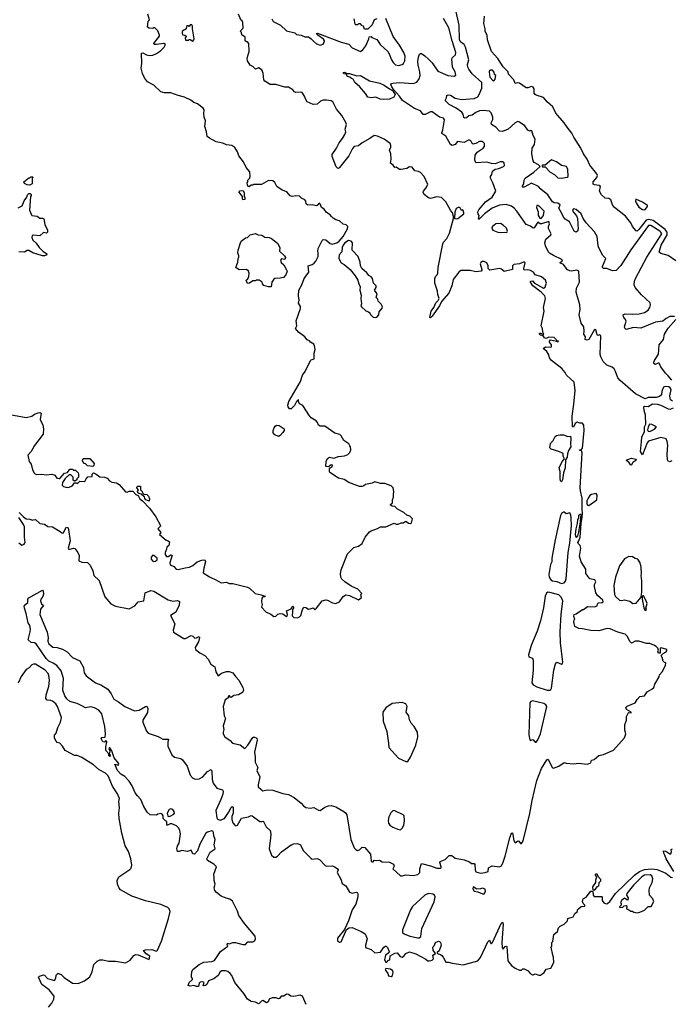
# Model space of a CAD drawing. Extents: x 2293878 to 2522763, y 823964 to 1006972.
# Tile 321 of 407: x 2397333 to 2404491, y 975047 to 985856. Entities that reach past the tile are written whole.
import ezdxf

# ---------------------------------------------------------------- set-up
doc = ezdxf.new("R2010")
doc.units = 0

msp = doc.modelspace()

# ---------------------------------------------------------------- linework, layer by layer
at = {"layer": '0CON20XD'}
for points in [[(2400958, 981178), (2400949, 981199), (2400895, 981238), (2400865, 981288), (2400851, 981301), (2400795, 981316), (2400684, 981394), (2400634, 981394), (2400615, 981403), (2400604, 981435), (2400591, 981451), (2400536, 981486), (2400516, 981506), (2400445, 981622), (2400408, 981638), (2400396, 981665), (2400395, 981688), (2400375, 981666), (2400351, 981619), (2400315, 981584), (2400295, 981583), (2400281, 981605), (2400278, 981625), (2400290, 981665), (2400417, 981883), (2400440, 981955), (2400468, 981992), (2400527, 982113), (2400535, 982121), (2400566, 982134), (2400566, 982194), (2400578, 982235), (2400572, 982275), (2400563, 982295), (2400526, 982316), (2400515, 982330), (2400491, 982341), (2400464, 982375), (2400395, 982426), (2400363, 982465), (2400378, 982495), (2400371, 982549), (2400418, 982685), (2400416, 982706), (2400397, 982745), (2400404, 982776), (2400396, 982826), (2400400, 982885), (2400432, 982945), (2400459, 983015), (2400508, 983085), (2400502, 983155), (2400545, 983167), (2400568, 983182), (2400586, 983204), (2400612, 983255), (2400613, 983295), (2400607, 983315), (2400611, 983345), (2400657, 983433), (2400668, 983442), (2400695, 983440), (2400745, 983400), (2400765, 983392), (2400815, 983406), (2400843, 983425), (2400888, 983475), (2400935, 983560), (2400938, 983585), (2400920, 983605), (2400885, 983610), (2400845, 983648), (2400805, 983660), (2400775, 983677), (2400757, 983695), (2400742, 983715), (2400705, 983738), (2400678, 983775), (2400648, 983795), (2400637, 983827), (2400625, 983840), (2400610, 983835), (2400610, 983825), (2400595, 983812), (2400545, 983823), (2400498, 983818), (2400480, 983835), (2400478, 983865), (2400465, 983880), (2400430, 983895), (2400405, 983920), (2400365, 983922), (2400325, 983916), (2400305, 983923), (2400266, 983966), (2400218, 983985), (2400157, 984025), (2400135, 984068), (2400115, 984086), (2400065, 984092), (2399990, 984045), (2399905, 984048), (2399895, 984040), (2399875, 984040), (2399855, 984020), (2399844, 984024), (2399834, 984044), (2399832, 984065), (2399840, 984075), (2399840, 984095), (2399857, 984113), (2399863, 984135), (2399860, 984185), (2399821, 984235), (2399792, 984295), (2399741, 984361), (2399724, 984405), (2399695, 984452), (2399665, 984474), (2399605, 984481), (2399565, 984499), (2399492, 984515), (2399418, 984555), (2399394, 984574), (2399386, 984625), (2399368, 984685), (2399373, 984745), (2399358, 984785), (2399357, 984823), (2399358, 984865), (2399350, 984885), (2399285, 984933), (2399245, 984948), (2399214, 984974), (2399145, 985006), (2399075, 985023), (2398995, 985053), (2398925, 985054), (2398882, 985065), (2398806, 985136), (2398738, 985175), (2398705, 985216), (2398682, 985265), (2398666, 985325), (2398674, 985375), (2398672, 985488), (2398685, 985492), (2398725, 985470), (2398755, 985461), (2398795, 985466), (2398835, 985484), (2398879, 985515), (2398920, 985555), (2398933, 985585), (2398916, 985596), (2398835, 985582), (2398810, 985585), (2398808, 985595), (2398813, 985605), (2398870, 985675), (2398870, 985685), (2398850, 985735), (2398818, 985768), (2398805, 985770), (2398795, 985760), (2398757, 985763), (2398738, 985775), (2398745, 985840), (2398760, 985855), (2398742, 985915)], [(2403590, 977690), (2403605, 977698), (2403614, 977726), (2403644, 977736), (2403695, 977777), (2403745, 977790), (2403855, 977836), (2403975, 977974), (2403992, 978015), (2403982, 978055), (2403981, 978115), (2403997, 978165), (2404000, 978205), (2404016, 978244), (2404025, 978250), (2404050, 978245), (2404050, 978255), (2403998, 978285), (2403992, 978305), (2404005, 978320), (2404095, 978358), (2404115, 978392), (2404145, 978427), (2404195, 978432), (2404224, 978476), (2404278, 978505), (2404298, 978525), (2404309, 978561), (2404357, 978643), (2404360, 978665), (2404392, 978695), (2404428, 978765), (2404430, 978795), (2404415, 978800), (2404400, 978815), (2404392, 978855), (2404380, 978875), (2404401, 978899), (2404433, 978917), (2404442, 978928), (2404442, 978942), (2404378, 978962), (2404368, 978952), (2404368, 978902), (2404355, 978900), (2404342, 978915), (2404350, 978935), (2404342, 978955), (2404326, 978976), (2404306, 978986), (2404255, 979008), (2404217, 979007), (2404134, 979034), (2404095, 979034), (2404055, 979010), (2404039, 979025), (2404005, 979088), (2403985, 979110), (2403905, 979134), (2403818, 979168), (2403785, 979171), (2403695, 979148), (2403605, 979151), (2403515, 979170), (2403475, 979172), (2403430, 979195), (2403420, 979245), (2403423, 979267), (2403430, 979275), (2403420, 979305), (2403424, 979326), (2403446, 979334), (2403515, 979380), (2403525, 979380), (2403570, 979415), (2403648, 979412), (2403677, 979423), (2403681, 979445), (2403692, 979455), (2403733, 979457), (2403743, 979467), (2403737, 979485), (2403679, 979535), (2403660, 979565), (2403647, 979635), (2403648, 979655), (2403660, 979685), (2403652, 979705), (2403596, 979716), (2403552, 979775), (2403553, 979825), (2403500, 979905), (2403481, 979965), (2403497, 980055), (2403491, 980085), (2403466, 980105), (2403463, 980115), (2403476, 980135), (2403488, 980175), (2403500, 980325), (2403512, 980395), (2403510, 980415), (2403516, 980426), (2403510, 980485), (2403513, 980605), (2403492, 980682), (2403489, 980715), (2403512, 981102), (2403505, 981123), (2403485, 981125), (2403484, 981135), (2403505, 981136), (2403515, 981152), (2403535, 981345), (2403529, 981405), (2403515, 981428), (2403485, 981427), (2403455, 981438), (2403435, 981423), (2403415, 981383), (2403405, 981388), (2403400, 981505), (2403420, 981635), (2403436, 981786), (2403425, 981876), (2403341, 981955), (2403324, 981984), (2403288, 982025), (2403176, 982115), (2403154, 982145), (2403147, 982175), (2403123, 982215), (2403082, 982245), (2403110, 982265), (2403165, 982261), (2403174, 982266), (2403176, 982285), (2403151, 982315), (2403153, 982327), (2403165, 982340), (2403228, 982328), (2403245, 982320), (2403250, 982325), (2403232, 982332), (2403226, 982346), (2403205, 982367), (2403145, 982370), (2403115, 982356), (2403097, 982365), (2403084, 982384), (2403055, 982394), (2403044, 982405), (2403044, 982415), (2403055, 982416), (2403085, 982400), (2403090, 982405), (2403080, 982425), (2403076, 982465), (2403061, 982495), (2403094, 982655), (2403087, 982695), (2403109, 982795), (2403102, 982825), (2403063, 982863), (2402970, 982935), (2402943, 982975), (2402943, 982985), (2402965, 982990), (2402987, 982965), (2403085, 982908), (2403105, 982920), (2403114, 982945), (2403118, 982965), (2403109, 982995), (2403065, 983032), (2402995, 983056), (2402976, 983085), (2402945, 983104), (2402915, 983111), (2402876, 983106), (2402872, 983125), (2402886, 983185), (2402875, 983199), (2402825, 983176), (2402760, 983170), (2402747, 983155), (2402746, 983114), (2402655, 983093), (2402625, 983116), (2402605, 983123), (2402498, 983108), (2402480, 983125), (2402479, 983155), (2402466, 983185), (2402435, 983202), (2402415, 983203), (2402399, 983191), (2402391, 983175), (2402409, 983115), (2402410, 983105), (2402402, 983095), (2402345, 983087), (2402282, 983102), (2402177, 983103), (2402155, 983086), (2402095, 983005), (2402081, 982935), (2402048, 982855), (2401968, 982762), (2401945, 982716), (2401865, 982603), (2401845, 982583), (2401840, 982585), (2401854, 982655), (2401881, 982695), (2401905, 982747), (2401931, 982775), (2401940, 982795), (2401925, 982840), (2401924, 982875), (2401894, 982965), (2401892, 983015), (2401900, 983035), (2401920, 983055), (2401926, 983074), (2401930, 983135), (2401980, 983395), (2401988, 983412), (2402025, 983455), (2402056, 983514), (2402100, 983675), (2402100, 983695), (2402088, 983735), (2402067, 983765), (2402015, 983858), (2401965, 983904), (2401915, 983912), (2401845, 983894), (2401822, 983902), (2401775, 983938), (2401764, 983964), (2401767, 983975), (2401795, 984008), (2401816, 984045), (2401776, 984135), (2401735, 984180), (2401715, 984191), (2401675, 984198), (2401645, 984236), (2401615, 984239), (2401585, 984224), (2401525, 984211), (2401505, 984213), (2401467, 984237), (2401452, 984232), (2401435, 984260), (2401405, 984280), (2401413, 984325), (2401411, 984385), (2401396, 984425), (2401410, 984455), (2401410, 984475), (2401402, 984495), (2401336, 984546), (2401265, 984579), (2401225, 984586), (2401179, 984551), (2401095, 984504), (2401055, 984471), (2401007, 984463), (2400987, 984443), (2400948, 984362), (2400847, 984233), (2400835, 984224), (2400823, 984225), (2400809, 984239), (2400766, 984355), (2400764, 984375), (2400814, 984445), (2400842, 984505), (2400880, 984550), (2400905, 984595), (2400914, 984625), (2400909, 984655), (2400923, 984705), (2400917, 984727), (2400872, 984805), (2400812, 984875), (2400774, 984954), (2400755, 984964), (2400705, 984974), (2400665, 984974), (2400638, 984962), (2400602, 984928), (2400555, 984926), (2400492, 984955), (2400475, 984980), (2400463, 985015), (2400435, 985056), (2400415, 985061), (2400367, 985057), (2400353, 985063), (2400335, 985087), (2400285, 985114), (2400245, 985116), (2400145, 985144), (2400085, 985146), (2400045, 985171), (2400025, 985180), (2400014, 985194), (2400008, 985268), (2399992, 985305), (2399955, 985328), (2399925, 985312), (2399920, 985315), (2399895, 985342), (2399866, 985356), (2399834, 985405), (2399832, 985435), (2399853, 985505), (2399850, 985595), (2399835, 985612), (2399823, 985613), (2399810, 985625), (2399810, 985665), (2399775, 985690), (2399770, 985715), (2399760, 985725), (2399762, 985738), (2399787, 985763), (2399786, 985825), (2399776, 985845), (2399763, 985855), (2399738, 985915)], [(2404525, 982597), (2404475, 982596), (2404435, 982577), (2404396, 982545), (2404316, 982534), (2404155, 982470), (2404075, 982475), (2403996, 982456), (2403979, 982469), (2403976, 982485), (2403996, 982546), (2403989, 982565), (2403964, 982595), (2403961, 982615), (2403985, 982628), (2404066, 982624), (2404136, 982626), (2404195, 982640), (2404235, 982668), (2404256, 982695), (2404263, 982725), (2404257, 982747), (2404163, 982835), (2404092, 982915), (2404082, 982945), (2404087, 982985), (2404097, 983015), (2404222, 983248), (2404385, 983505), (2404377, 983525), (2404365, 983536), (2404265, 983598), (2404242, 983598), (2404045, 983328), (2403935, 983159), (2403885, 983101), (2403845, 983099), (2403783, 983123), (2403745, 983126), (2403736, 983135), (2403736, 983145), (2403773, 983235), (2403737, 983267), (2403695, 983350), (2403687, 983375), (2403677, 983477), (2403647, 983527), (2403556, 983626), (2403523, 983675), (2403500, 983725), (2403444, 983774), (2403415, 983779), (2403404, 983766), (2403412, 983745), (2403451, 983701), (2403460, 983675), (2403468, 983555), (2403460, 983535), (2403445, 983524), (2403424, 983534), (2403373, 983635), (2403325, 983667), (2403304, 983694), (2403286, 983736), (2403256, 983785), (2403269, 983825), (2403243, 983843), (2403205, 983846), (2403185, 983855), (2403133, 983934), (2403058, 983995), (2403033, 984023), (2402955, 984061), (2402875, 984019), (2402858, 984018), (2402851, 984025), (2402871, 984055), (2402874, 984095), (2402886, 984115), (2402979, 984181), (2403050, 984245), (2403033, 984263), (2402985, 984289), (2402974, 984305), (2402959, 984385), (2402961, 984445), (2402989, 984485), (2402996, 984544), (2402972, 984585), (2402960, 984635), (2402945, 984640), (2402935, 984632), (2402915, 984642), (2402881, 984691), (2402825, 984732), (2402805, 984740), (2402776, 984725), (2402698, 984655), (2402635, 984629), (2402605, 984631), (2402562, 984675), (2402517, 984707), (2402513, 984723), (2402530, 984760), (2402532, 984785), (2402513, 984835), (2402495, 984851), (2402425, 984858), (2402385, 984855), (2402345, 984837), (2402305, 984807), (2402265, 984799), (2402242, 984778), (2402223, 984773), (2402212, 984782), (2402205, 984818), (2402191, 984841), (2402126, 984886), (2402049, 984925), (2402012, 984965), (2402009, 984975), (2402022, 984998), (2402025, 985025), (2402038, 985032), (2402065, 985028), (2402115, 984994), (2402185, 984980), (2402325, 984990), (2402365, 985009), (2402382, 985035), (2402410, 985105), (2402409, 985165), (2402305, 985260), (2402265, 985314), (2402257, 985335), (2402253, 985365), (2402265, 985415), (2402231, 985555), (2402215, 985584), (2402179, 985609), (2402164, 985636), (2402159, 985795), (2402121, 985975)], [(2404539, 983209), (2404455, 983267), (2404375, 983290), (2404356, 983305), (2404380, 983380), (2404444, 983495), (2404444, 983525), (2404424, 983554), (2404290, 983650), (2404244, 983664), (2404215, 983654), (2404135, 983551), (2404115, 983534), (2404105, 983537), (2404065, 983587), (2404046, 983626), (2403988, 983698), (2403865, 983795), (2403845, 983825), (2403828, 983878), (2403805, 983893), (2403765, 983898), (2403723, 983933), (2403701, 983975), (2403714, 984025), (2403700, 984035), (2403646, 984044), (2403632, 984052), (2403633, 984075), (2403673, 984125), (2403679, 984145), (2403674, 984165), (2403595, 984258), (2403565, 984325), (2403525, 984385), (2403498, 984445), (2403419, 984565), (2403399, 984609), (2403345, 984675), (2403314, 984725), (2403221, 984831), (2403190, 984900), (2403129, 984949), (2403085, 985000), (2403006, 985026), (2402994, 985035), (2402985, 985050), (2402984, 985095), (2402975, 985116), (2402955, 985124), (2402915, 985109), (2402895, 985109), (2402825, 985159), (2402805, 985162), (2402777, 985157), (2402761, 985195), (2402704, 985256), (2402697, 985285), (2402645, 985340), (2402585, 985431), (2402514, 985505), (2402472, 985635), (2402467, 985685), (2402447, 985725), (2402446, 985755), (2402432, 985815), (2402439, 985895)], [(2399235, 985620), (2399247, 985633), (2399248, 985645), (2399230, 985755), (2399232, 985785), (2399225, 985798), (2399208, 985802), (2399195, 985780), (2399185, 985790), (2399175, 985790), (2399165, 985780), (2399160, 985755), (2399147, 985743), (2399135, 985742), (2399118, 985725), (2399118, 985705), (2399125, 985690), (2399147, 985687), (2399160, 985675), (2399160, 985665), (2399150, 985655), (2399155, 985632), (2399185, 985630), (2399195, 985640), (2399205, 985640), (2399235, 985620)], [(2400103, 985865), (2400118, 985835), (2400198, 985795), (2400265, 985733), (2400355, 985712), (2400373, 985693), (2400425, 985687), (2400465, 985667), (2400505, 985667), (2400536, 985646), (2400561, 985621), (2400595, 985589), (2400635, 985576), (2400665, 985588), (2400678, 985605), (2400681, 985625), (2400671, 985641), (2400608, 985685), (2400590, 985705), (2400603, 985707), (2400865, 985610), (2400948, 985588), (2400985, 985547), (2401075, 985507), (2401102, 985525), (2401135, 985570), (2401170, 985645), (2401172, 985668), (2401195, 985670), (2401202, 985662), (2401255, 985638), (2401268, 985625), (2401292, 985582), (2401377, 985505), (2401392, 985482), (2401416, 985415), (2401435, 985387), (2401460, 985360), (2401495, 985352), (2401535, 985364), (2401550, 985375), (2401564, 985406), (2401569, 985455), (2401554, 985495), (2401506, 985575), (2401435, 985671), (2401355, 985870)], [(2401255, 985867), (2401227, 985853), (2401205, 985798), (2401157, 985753), (2401122, 985752), (2401110, 985785), (2401095, 985790), (2401075, 985810), (2401055, 985810), (2401045, 985800), (2401025, 985800), (2401018, 985808), (2401007, 985865)], [(2402115, 984486), (2402085, 984476), (2402065, 984487), (2402015, 984578), (2401971, 984605), (2401969, 984615), (2401981, 984645), (2402000, 984755), (2401990, 984775), (2401945, 984786), (2401865, 984845), (2401845, 984843), (2401786, 984816), (2401765, 984816), (2401734, 984854), (2401670, 984880), (2401539, 984969), (2401505, 985018), (2401438, 985088), (2401417, 985125), (2401410, 985145), (2401417, 985155), (2401431, 985159), (2401505, 985165), (2401655, 985155), (2401695, 985171), (2401722, 985208), (2401732, 985245), (2401729, 985285), (2401709, 985355), (2401708, 985398), (2401712, 985445), (2401723, 985477), (2401734, 985486), (2401745, 985483), (2401785, 985460), (2401825, 985424), (2401863, 985383), (2401925, 985292), (2402035, 985244), (2402105, 985237), (2402123, 985247), (2402116, 985285), (2402088, 985335), (2402080, 985425), (2402089, 985441), (2402119, 985471), (2402123, 985497), (2402082, 985622), (2402047, 985765), (2401988, 985868)], [(2401325, 984979), (2401293, 984985), (2401246, 985006), (2401195, 984998), (2401158, 985005), (2401132, 985045), (2401068, 985118), (2401016, 985165), (2400995, 985203), (2400978, 985209), (2400960, 985225), (2400933, 985233), (2400918, 985258), (2400895, 985262), (2400886, 985275), (2400905, 985279), (2400926, 985266), (2400955, 985264), (2401035, 985238), (2401075, 985245), (2401175, 985183), (2401288, 985158), (2401338, 985138), (2401394, 985095), (2401429, 985079), (2401456, 985036), (2401443, 985007), (2401395, 984983), (2401325, 984979)], [(2402535, 985184), (2402545, 985187), (2402556, 985204), (2402562, 985242), (2402550, 985255), (2402545, 985280), (2402525, 985300), (2402505, 985302), (2402492, 985295), (2402490, 985285), (2402497, 985225), (2402535, 985184)], [(2404505, 981669), (2404483, 981683), (2404475, 981725), (2404488, 981795), (2404480, 981815), (2404462, 981825), (2404425, 981830), (2404405, 981823), (2404387, 981777), (2404383, 981737), (2404360, 981720), (2404325, 981710), (2404235, 981707), (2404205, 981693), (2404099, 981749), (2403928, 981895), (2403903, 981925), (2403879, 981995), (2403862, 982022), (2403841, 982041), (2403782, 982065), (2403742, 982102), (2403715, 982154), (2403709, 982179), (2403716, 982386), (2403707, 982397), (2403685, 982390), (2403675, 982398), (2403663, 982453), (2403655, 982456), (2403645, 982446), (2403584, 982345), (2403565, 982336), (2403543, 982345), (2403547, 982375), (2403529, 982405), (2403534, 982435), (2403529, 982485), (2403500, 982525), (2403478, 982615), (2403488, 982675), (2403486, 982725), (2403445, 982865), (2403451, 982909), (2403482, 982975), (2403476, 983095), (2403453, 983107), (2403395, 983096), (2403375, 983099), (2403351, 983111), (2403326, 983144), (2403305, 983169), (2403267, 983185), (2403272, 983195), (2403297, 983205), (2403290, 983225), (2403195, 983266), (2403152, 983292), (2403140, 983305), (2403109, 983375), (2403103, 983405), (2403114, 983445), (2403168, 983495), (2403170, 983505), (2403140, 983565), (2403140, 983585), (2403151, 983615), (2403145, 983640), (2403064, 983614), (2403050, 983615), (2403025, 983632), (2402985, 983570), (2402975, 983566), (2402945, 983589), (2402895, 983606), (2402795, 983755), (2402765, 983787), (2402735, 983807), (2402675, 983826), (2402605, 983820), (2402523, 983787), (2402437, 983723), (2402380, 983665), (2402374, 983665), (2402381, 983705), (2402371, 983721), (2402365, 983745), (2402375, 983769), (2402449, 983855), (2402524, 983906), (2402562, 983975), (2402531, 984065), (2402506, 984115), (2402506, 984134), (2402521, 984155), (2402526, 984194), (2402555, 984214), (2402598, 984222), (2402648, 984245), (2402657, 984255), (2402654, 984284), (2402635, 984296), (2402610, 984295), (2402555, 984273), (2402515, 984278), (2402465, 984292), (2402345, 984284), (2402332, 984315), (2402335, 984369), (2402359, 984401), (2402423, 984445), (2402439, 984465), (2402438, 984495), (2402415, 984519), (2402385, 984519), (2402345, 984496), (2402315, 984488), (2402304, 984495), (2402287, 984527), (2402265, 984538), (2402215, 984509), (2402141, 984519), (2402115, 984486)], [(2403285, 984115), (2403345, 984126), (2403359, 984135), (2403355, 984212), (2403340, 984245), (2403285, 984255), (2403228, 984295), (2403175, 984317), (2403105, 984260), (2403075, 984260), (2403070, 984255), (2403075, 984240), (2403105, 984240), (2403161, 984181), (2403206, 984155), (2403245, 984118), (2403285, 984115)], [(2397445, 984040), (2397415, 984042), (2397385, 984058), (2397378, 984075), (2397435, 984120), (2397445, 984120), (2397455, 984130), (2397475, 984130), (2397480, 984125), (2397470, 984115), (2397470, 984055), (2397445, 984040)], [(2397315, 983790), (2397359, 983811), (2397383, 983867), (2397411, 983909), (2397418, 983935), (2397433, 983947), (2397447, 983947), (2397458, 983938), (2397460, 983925), (2397452, 983915), (2397442, 983765), (2397462, 983715), (2397468, 983708), (2397525, 983700), (2397555, 983678), (2397585, 983678), (2397598, 983668), (2397608, 983608), (2397640, 983545), (2397640, 983525), (2397627, 983513), (2397595, 983520), (2397555, 983482), (2397485, 983492), (2397472, 983485), (2397468, 983465), (2397478, 983435), (2397515, 983402), (2397548, 983355), (2397591, 983311), (2397628, 983288), (2397630, 983275), (2397607, 983263), (2397585, 983262), (2397478, 983298), (2397435, 983322), (2397415, 983323), (2397385, 983302), (2397325, 983309)], [(2399785, 983880), (2399780, 983885), (2399780, 983915), (2399740, 983965), (2399752, 983978), (2399785, 983980), (2399790, 983975), (2399798, 983955), (2399800, 983915), (2399808, 983905), (2399805, 983882), (2399785, 983880)], [(2404195, 983769), (2404205, 983774), (2404231, 983805), (2404231, 983815), (2404175, 983851), (2404100, 983885), (2404098, 983865), (2404104, 983845), (2404135, 983796), (2404175, 983771), (2404195, 983769)], [(2402135, 983668), (2402145, 983673), (2402210, 983725), (2402213, 983735), (2402205, 983760), (2402195, 983768), (2402185, 983760), (2402170, 983790), (2402155, 983797), (2402126, 983784), (2402113, 983743), (2402110, 983675), (2402135, 983668)], [(2403055, 983673), (2403065, 983676), (2403085, 983708), (2403094, 983755), (2403045, 983803), (2403025, 983817), (2403015, 983817), (2403010, 983795), (2403028, 983748), (2403029, 983705), (2403045, 983678), (2403055, 983673)], [(2402615, 983518), (2402654, 983524), (2402685, 983521), (2402691, 983535), (2402679, 983569), (2402645, 983600), (2402615, 983617), (2402562, 983615), (2402525, 983586), (2402519, 983575), (2402522, 983555), (2402532, 983545), (2402586, 983525), (2402615, 983518)], [(2400095, 982922), (2400065, 982924), (2400015, 982939), (2400001, 982955), (2399996, 982976), (2399963, 982997), (2399935, 982998), (2399925, 982990), (2399895, 982988), (2399857, 982963), (2399835, 982960), (2399820, 982995), (2399839, 983011), (2399849, 983035), (2399854, 983075), (2399846, 983096), (2399823, 983113), (2399745, 983110), (2399708, 983135), (2399730, 983195), (2399733, 983235), (2399742, 983248), (2399742, 983265), (2399731, 983295), (2399732, 983325), (2399758, 983405), (2399767, 983423), (2399795, 983448), (2399815, 983460), (2399837, 983463), (2399865, 983493), (2399925, 983508), (2399954, 983494), (2399992, 983492), (2400025, 983469), (2400075, 983464), (2400098, 983455), (2400165, 983402), (2400192, 983355), (2400188, 983315), (2400242, 983265), (2400252, 983245), (2400247, 983223), (2400208, 983232), (2400198, 983215), (2400205, 983190), (2400234, 983164), (2400265, 983110), (2400270, 983095), (2400256, 983055), (2400230, 983025), (2400195, 983017), (2400135, 983013), (2400125, 983007), (2400104, 982975), (2400095, 982922)], [(2401245, 982588), (2401255, 982592), (2401277, 982615), (2401283, 982647), (2401315, 982690), (2401318, 982705), (2401303, 982733), (2401270, 982765), (2401268, 982788), (2401250, 982805), (2401260, 982845), (2401232, 982885), (2401250, 982915), (2401248, 982935), (2401218, 982965), (2401207, 983015), (2401193, 983033), (2401167, 983047), (2401148, 983078), (2401090, 983125), (2401076, 983155), (2401073, 983195), (2401050, 983255), (2400984, 983324), (2400988, 983405), (2400974, 983424), (2400945, 983431), (2400906, 983405), (2400885, 983381), (2400874, 983355), (2400871, 983309), (2400843, 983275), (2400838, 983235), (2400865, 983188), (2400899, 983169), (2400963, 983113), (2401018, 983045), (2401047, 982997), (2401057, 982955), (2401072, 982925), (2401068, 982885), (2401083, 982833), (2401080, 982795), (2401088, 982735), (2401082, 982715), (2401088, 982705), (2401135, 982660), (2401165, 982650), (2401178, 982638), (2401182, 982622), (2401215, 982590), (2401245, 982588)], [(2404495, 981899), (2404457, 981947), (2404426, 981976), (2404377, 982045), (2404357, 982087), (2404345, 982086), (2404315, 982069), (2404300, 982080), (2404299, 982095), (2404305, 982116), (2404351, 982185), (2404358, 982285), (2404405, 982346), (2404416, 982405), (2404455, 982471), (2404542, 982565)], [(2404495, 981012), (2404475, 981002), (2404455, 981010), (2404449, 981025), (2404445, 981085), (2404453, 981185), (2404447, 981225), (2404435, 981254), (2404375, 981269), (2404242, 981228), (2404225, 981212), (2404175, 981080), (2404152, 981115), (2404164, 981225), (2404167, 981273), (2404196, 981335), (2404198, 981385), (2404210, 981415), (2404206, 981515), (2404191, 981565), (2404190, 981605), (2404195, 981612), (2404235, 981611), (2404285, 981638), (2404335, 981634), (2404376, 981626), (2404457, 981585), (2404480, 981580), (2404515, 981596)], [(2397225, 981523), (2397405, 981489), (2397465, 981504), (2397497, 981524), (2397535, 981541), (2397555, 981542), (2397568, 981535), (2397557, 981467), (2397586, 981405), (2397594, 981365), (2397590, 981305), (2397495, 981182), (2397460, 981115), (2397424, 981075), (2397436, 981006), (2397460, 980975), (2397474, 980914), (2397494, 980874), (2397517, 980863), (2397575, 980868), (2397625, 980858), (2397685, 980868), (2397720, 980855), (2397742, 980822), (2397765, 980818), (2397775, 980820), (2397825, 980878), (2397860, 980885), (2397885, 980920), (2397915, 980920), (2397925, 980910), (2397945, 980910), (2397975, 980880), (2397980, 980865), (2397980, 980835), (2397960, 980815), (2397960, 980805), (2397948, 980792), (2397935, 980790), (2397922, 980802), (2397920, 980835), (2397895, 980860), (2397875, 980860), (2397831, 980819), (2397802, 980775), (2397800, 980745), (2397815, 980730), (2397855, 980722), (2397875, 980723), (2397902, 980735), (2397918, 980745), (2397935, 980770), (2397955, 980770), (2397967, 980763), (2397995, 980790), (2398050, 980785), (2398063, 980817), (2398082, 980838), (2398128, 980842), (2398130, 980865), (2398145, 980880), (2398175, 980868), (2398215, 980837), (2398265, 980832), (2398295, 980822), (2398318, 980795), (2398345, 980778), (2398395, 980770), (2398425, 980753), (2398495, 980673), (2398515, 980670), (2398535, 980680), (2398575, 980680), (2398610, 980645), (2398633, 980633), (2398652, 980595), (2398683, 980573), (2398758, 980495), (2398828, 980398), (2398880, 980305), (2398880, 980295), (2398852, 980268), (2398882, 980225), (2398870, 980205), (2398942, 980142), (2398965, 980136), (2398980, 980125), (2398970, 980085), (2398950, 980065), (2398947, 980043), (2398930, 980005), (2398930, 979985), (2398945, 979962), (2398965, 979963), (2398995, 979983), (2399007, 979977), (2398982, 979895), (2398985, 979870), (2399025, 979853), (2399053, 979823), (2399075, 979819), (2399150, 979840), (2399200, 979845), (2399236, 979865), (2399282, 979905), (2399335, 979924), (2399365, 979927), (2399373, 979905), (2399355, 979835), (2399350, 979785), (2399418, 979738), (2399495, 979703), (2399545, 979673), (2399605, 979680), (2399635, 979666), (2399675, 979667), (2399835, 979626), (2399856, 979616), (2399920, 979555), (2399985, 979543), (2400028, 979528), (2400025, 979520), (2400005, 979520), (2399994, 979506), (2399989, 979465), (2399998, 979435), (2399990, 979405), (2400038, 979355), (2400091, 979331), (2400125, 979304), (2400145, 979307), (2400169, 979331), (2400195, 979337), (2400222, 979332), (2400265, 979306), (2400272, 979308), (2400276, 979326), (2400264, 979366), (2400315, 979390), (2400335, 979418), (2400342, 979412), (2400342, 979395), (2400328, 979382), (2400331, 979355), (2400325, 979310), (2400345, 979292), (2400385, 979290), (2400405, 979299), (2400421, 979315), (2400438, 979382), (2400453, 979407), (2400475, 979404), (2400506, 979386), (2400525, 979387), (2400555, 979400), (2400575, 979378), (2400595, 979394), (2400655, 979475), (2400695, 979488), (2400714, 979484), (2400768, 979455), (2400805, 979446), (2400845, 979464), (2400885, 979523), (2400915, 979541), (2400955, 979534), (2401055, 979488), (2401088, 979512), (2401080, 979545), (2401090, 979555), (2401046, 979605), (2400975, 979639), (2400905, 979683), (2400872, 979715), (2400861, 979735), (2400856, 979775), (2400864, 979815), (2400935, 979992), (2401005, 980061), (2401054, 980076), (2401094, 980106), (2401127, 980175), (2401175, 980232), (2401194, 980246), (2401265, 980270), (2401295, 980287), (2401355, 980290), (2401445, 980328), (2401468, 980318), (2401492, 980318), (2401525, 980332), (2401547, 980333), (2401575, 980350), (2401605, 980330), (2401625, 980327), (2401636, 980334), (2401645, 980362), (2401648, 980375), (2401617, 980405), (2401585, 980417), (2401554, 980445), (2401482, 980482), (2401455, 980512), (2401425, 980514), (2401408, 980525), (2401407, 980535), (2401428, 980552), (2401429, 980585), (2401441, 980615), (2401438, 980645), (2401444, 980676), (2401435, 980718), (2401415, 980740), (2401345, 980764), (2401295, 980763), (2401235, 980781), (2401205, 980769), (2401130, 980755), (2401113, 980737), (2401095, 980730), (2401065, 980732), (2400947, 980775), (2400898, 980808), (2400835, 980824), (2400741, 980885), (2400736, 980895), (2400737, 980925), (2400744, 980936), (2400765, 980947), (2400770, 980965), (2400755, 980968), (2400724, 980946), (2400695, 980952), (2400700, 981005), (2400715, 981038), (2400737, 981053), (2400785, 981043), (2400835, 981060), (2400902, 981068), (2400937, 981083), (2400958, 981105), (2400972, 981135), (2400968, 981165), (2400958, 981178)], [(2400175, 981281), (2400135, 981297), (2400119, 981319), (2400119, 981345), (2400128, 981375), (2400139, 981395), (2400155, 981404), (2400185, 981400), (2400239, 981365), (2400237, 981345), (2400225, 981324), (2400195, 981292), (2400175, 981281)], [(2404255, 981334), (2404305, 981361), (2404329, 981385), (2404275, 981411), (2404252, 981415), (2404236, 981384), (2404231, 981355), (2404238, 981338), (2404255, 981334)], [(2403285, 980782), (2403275, 980792), (2403269, 980819), (2403269, 980895), (2403260, 980935), (2403291, 981005), (2403316, 981035), (2403302, 981065), (2403302, 981092), (2403255, 981117), (2403171, 981141), (2403156, 981156), (2403162, 981205), (2403192, 981235), (2403215, 981280), (2403228, 981292), (2403265, 981300), (2403305, 981299), (2403355, 981281), (2403383, 981283), (2403388, 981258), (2403383, 981197), (2403387, 981165), (2403363, 981125), (2403351, 981089), (2403348, 981055), (2403330, 981025), (2403325, 980935), (2403307, 980883), (2403295, 980804), (2403285, 980782)], [(2398135, 980950), (2398078, 980958), (2398055, 980980), (2398040, 980985), (2398023, 981013), (2398025, 981030), (2398035, 981040), (2398105, 981040), (2398150, 980985), (2398147, 980963), (2398135, 980950)], [(2404045, 980967), (2404025, 980997), (2403996, 981015), (2404004, 981025), (2404055, 981041), (2404102, 981032), (2404106, 981026), (2404101, 981015), (2404067, 980995), (2404055, 980968), (2404045, 980967)], [(2398755, 980570), (2398720, 980585), (2398708, 980598), (2398705, 980620), (2398695, 980620), (2398668, 980648), (2398643, 980653), (2398632, 980662), (2398628, 980675), (2398640, 980695), (2398620, 980715), (2398620, 980725), (2398630, 980735), (2398660, 980735), (2398660, 980695), (2398680, 980675), (2398682, 980662), (2398698, 980648), (2398730, 980645), (2398748, 980625), (2398760, 980595), (2398755, 980570)], [(2403585, 980524), (2403673, 980585), (2403677, 980635), (2403664, 980654), (2403613, 980645), (2403595, 980632), (2403577, 980605), (2403561, 980575), (2403561, 980545), (2403571, 980525), (2403585, 980524)], [(2397322, 980112), (2397355, 980089), (2397382, 980098), (2397394, 980116), (2397386, 980175), (2397385, 980290), (2397375, 980315), (2397322, 980392)], [(2397328, 980445), (2397375, 980398), (2397405, 980376), (2397445, 980372), (2397475, 980360), (2397483, 980367), (2397505, 980368), (2397555, 980327), (2397605, 980318), (2397644, 980294), (2397695, 980288), (2397778, 980238), (2397795, 980222), (2397816, 980224), (2397845, 980286), (2397865, 980279), (2397870, 980260), (2397887, 980135), (2397866, 980055), (2397870, 980045), (2397885, 980043), (2397925, 980054), (2397939, 980049), (2397973, 980005), (2397988, 979975), (2397984, 979914), (2398015, 979900), (2398077, 979897), (2398108, 979868), (2398137, 979807), (2398146, 979755), (2398205, 979698), (2398269, 979519), (2398335, 979444), (2398385, 979416), (2398535, 979387), (2398598, 979422), (2398635, 979466), (2398698, 979475), (2398712, 979565), (2398775, 979590), (2398805, 979583), (2398945, 979500), (2398965, 979488), (2399015, 979474), (2399065, 979481), (2399088, 979468), (2399085, 979427), (2399048, 979352), (2398988, 979315), (2399036, 979225), (2399020, 979155), (2399021, 979131), (2399135, 979061), (2399155, 979064), (2399215, 979096), (2399235, 979090), (2399256, 979066), (2399275, 979069), (2399305, 979084), (2399308, 979075), (2399297, 979025), (2399260, 978965), (2399263, 978943), (2399312, 978905), (2399367, 978875), (2399404, 978835), (2399432, 978782), (2399475, 978752), (2399488, 978695), (2399512, 978652), (2399549, 978681), (2399605, 978702), (2399635, 978701), (2399676, 978685), (2399704, 978644), (2399742, 978605), (2399784, 978525), (2399791, 978495), (2399781, 978469), (2399735, 978444), (2399685, 978438), (2399655, 978414), (2399642, 978422), (2399640, 978435), (2399630, 978435), (2399622, 978425), (2399630, 978415), (2399589, 978391), (2399570, 978315), (2399580, 978215), (2399592, 978185), (2399569, 978105), (2399576, 978065), (2399568, 978035), (2399570, 978015), (2399585, 977984), (2399644, 977944), (2399670, 977915), (2399755, 977894), (2399805, 977856), (2399838, 977892), (2399895, 977976), (2399905, 977982), (2399938, 977968), (2399941, 977945), (2399914, 977815), (2399921, 977765), (2399918, 977705), (2399950, 977645), (2399938, 977615), (2399972, 977545), (2399952, 977455), (2399953, 977435), (2400005, 977391), (2400050, 977400), (2400115, 977398), (2400225, 977363), (2400285, 977352), (2400348, 977318), (2400425, 977254), (2400449, 977225), (2400475, 977209), (2400525, 977201), (2400565, 977208), (2400615, 977179), (2400634, 977176), (2400685, 977212), (2400724, 977226), (2400755, 977228), (2400805, 977214), (2400895, 977165), (2400916, 977146), (2400925, 977127), (2400969, 976855), (2401007, 976765), (2401025, 976745), (2401045, 976736), (2401065, 976743), (2401095, 976771), (2401125, 976770), (2401187, 976697), (2401195, 976620), (2401205, 976610), (2401215, 976610), (2401225, 976630), (2401247, 976627), (2401285, 976628), (2401315, 976612), (2401395, 976606), (2401440, 976585), (2401448, 976565), (2401433, 976533), (2401515, 976459), (2401535, 976457), (2401575, 976468), (2401655, 976460), (2401707, 976473), (2401730, 976495), (2401728, 976535), (2401745, 976592), (2401845, 976568), (2401915, 976542), (2401955, 976540), (2401962, 976545), (2401963, 976555), (2401947, 976603), (2401952, 976615), (2402008, 976635), (2402051, 976679), (2402081, 976681), (2402115, 976650), (2402215, 976633), (2402275, 976610), (2402295, 976593), (2402325, 976592), (2402333, 976583), (2402336, 976525), (2402345, 976502), (2402395, 976488), (2402445, 976493), (2402478, 976505), (2402484, 976546), (2402524, 976566), (2402605, 976557), (2402625, 976568), (2402645, 976609), (2402665, 976674), (2402717, 976873), (2402735, 976927), (2402745, 976928), (2402760, 976845), (2402775, 976820), (2402805, 976840), (2402815, 976838), (2402835, 976812), (2402845, 976813), (2402865, 976842), (2402937, 977143), (2402961, 977285), (2403014, 977505), (2403065, 977634), (2403125, 977729), (2403135, 977738), (2403142, 977732), (2403182, 977645), (2403195, 977638), (2403255, 977660), (2403315, 977700), (2403335, 977693), (2403418, 977688), (2403475, 977694), (2403565, 977684), (2403590, 977690)], [(2403285, 979668), (2403315, 979673), (2403329, 979691), (2403334, 979716), (2403358, 980005), (2403375, 980110), (2403393, 980305), (2403392, 980385), (2403387, 980417), (2403375, 980442), (2403335, 980432), (2403315, 980448), (2403305, 980448), (2403285, 980436), (2403275, 980413), (2403216, 980146), (2403179, 979945), (2403179, 979905), (2403165, 979875), (2403144, 979765), (2403149, 979735), (2403168, 979708), (2403185, 979695), (2403235, 979688), (2403285, 979668)], [(2403445, 980170), (2403439, 980205), (2403445, 980268), (2403461, 980325), (2403465, 980368), (2403474, 980385), (2403474, 980415), (2403495, 980430), (2403500, 980415), (2403492, 980395), (2403490, 980345), (2403471, 980235), (2403460, 980190), (2403445, 980170)], [(2398805, 979907), (2398825, 979910), (2398842, 979925), (2398843, 979945), (2398808, 979975), (2398795, 979976), (2398779, 979955), (2398776, 979935), (2398795, 979911), (2398805, 979907)], [(2404068, 979448), (2404105, 979452), (2404160, 979515), (2404166, 979574), (2404166, 979695), (2404158, 979755), (2404162, 979775), (2404158, 979845), (2404148, 979895), (2404123, 979933), (2404095, 979940), (2404065, 979958), (2404025, 979963), (2403975, 979938), (2403920, 979860), (2403877, 979735), (2403860, 979645), (2403868, 979545), (2403878, 979525), (2403920, 979485), (2403945, 979480), (2403975, 979487), (2404035, 979472), (2404068, 979448)], [(2398627, 977337), (2398600, 977370), (2398570, 977445), (2398535, 977498), (2398487, 977547), (2398444, 977575), (2398406, 977615), (2398380, 977685), (2398415, 977674), (2398423, 977685), (2398420, 977695), (2398372, 977752), (2398345, 977830), (2398325, 977863), (2398315, 977862), (2398314, 977855), (2398324, 977825), (2398316, 977795), (2398331, 977775), (2398325, 977769), (2398313, 977775), (2398314, 977795), (2398278, 977835), (2398278, 977875), (2398290, 977925), (2398285, 977936), (2398275, 977940), (2398263, 977926), (2398245, 977930), (2398229, 977965), (2398235, 977975), (2398272, 977978), (2398277, 978015), (2398269, 978095), (2398236, 978236), (2398201, 978275), (2398155, 978303), (2398115, 978311), (2398055, 978301), (2398015, 978325), (2397965, 978349), (2397885, 978370), (2397852, 978402), (2397829, 978435), (2397807, 978495), (2397815, 978625), (2397789, 978709), (2397740, 978765), (2397701, 978791), (2397655, 978813), (2397625, 978842), (2397515, 979004), (2397495, 979016), (2397460, 979020), (2397427, 979047), (2397450, 979135), (2397453, 979165), (2397443, 979205), (2397426, 979236), (2397406, 979336), (2397385, 979395), (2397384, 979416), (2397399, 979441), (2397422, 979458), (2397423, 979495), (2397435, 979510), (2397582, 979592), (2397592, 979582), (2397595, 979550), (2397588, 979525), (2397564, 979496), (2397562, 979475), (2397571, 979445), (2397596, 979425), (2397561, 979385), (2397554, 979325), (2397635, 979133), (2397645, 979075), (2397644, 979035), (2397655, 979006), (2397697, 978967), (2397745, 978964), (2397802, 978945), (2397856, 978915), (2397913, 978853), (2397995, 978819), (2398034, 978745), (2398040, 978685), (2398064, 978654), (2398165, 978577), (2398224, 978554), (2398300, 978505), (2398337, 978457), (2398367, 978397), (2398392, 978382), (2398418, 978368), (2398487, 978315), (2398595, 978270), (2398645, 978275), (2398715, 978318), (2398729, 978319), (2398739, 978295), (2398738, 978251), (2398686, 978165), (2398686, 978145), (2398725, 978046), (2398745, 978024), (2398855, 977988), (2398905, 977958), (2398968, 977958), (2398960, 977925), (2398960, 977880), (2399004, 977785), (2399035, 977760), (2399104, 977744), (2399122, 977732), (2399172, 977662), (2399204, 977564), (2399235, 977531), (2399265, 977518), (2399305, 977522), (2399345, 977543), (2399395, 977603), (2399435, 977623), (2399445, 977610), (2399447, 977515), (2399460, 977475), (2399499, 977419), (2399561, 977401), (2399568, 977388), (2399566, 977355), (2399544, 977295), (2399487, 977175), (2399497, 977095), (2399505, 977079), (2399535, 977068), (2399584, 977085), (2399628, 977152), (2399655, 977209), (2399667, 977217), (2399677, 977205), (2399678, 977145), (2399663, 977107), (2399662, 977075), (2399675, 977039), (2399695, 977014), (2399705, 977006), (2399725, 977013), (2399768, 977092), (2399846, 977104), (2399875, 977119), (2399885, 977117), (2399970, 977055), (2399988, 977052), (2400005, 977058), (2400012, 977052), (2400040, 976995), (2400086, 976955), (2400092, 976915), (2400089, 976875), (2400072, 976752), (2400100, 976685), (2400125, 976664), (2400145, 976664), (2400165, 976674), (2400208, 976722), (2400315, 976796), (2400345, 976808), (2400385, 976814), (2400417, 976797), (2400446, 976736), (2400535, 976648), (2400545, 976642), (2400596, 976646), (2400625, 976638), (2400689, 976569), (2400705, 976564), (2400765, 976567), (2400796, 976556), (2400823, 976535), (2400830, 976525), (2400820, 976495), (2400860, 976420), (2400875, 976372), (2400916, 976346), (2400957, 976277), (2400985, 976268), (2401028, 976278), (2401042, 976272), (2401049, 976255), (2401049, 976225), (2401025, 976148), (2400986, 976085), (2400944, 975965), (2400900, 975870), (2400825, 975772), (2400823, 975745), (2400845, 975728), (2400865, 975733), (2400923, 975867), (2400953, 975887), (2400985, 975889), (2401085, 975848), (2401129, 975819), (2401151, 975765), (2401132, 975695), (2401132, 975672), (2401195, 975648), (2401233, 975613), (2401295, 975620), (2401334, 975676), (2401350, 975685), (2401360, 975685), (2401375, 975672), (2401392, 975625), (2401388, 975612), (2401353, 975585), (2401340, 975535), (2401355, 975510), (2401365, 975510), (2401385, 975530), (2401400, 975535), (2401402, 975578), (2401455, 975610), (2401481, 975611), (2401512, 975572), (2401535, 975564), (2401553, 975575), (2401575, 975604), (2401615, 975622), (2401685, 975602), (2401794, 975544), (2401815, 975524), (2401833, 975523), (2401865, 975533), (2401877, 975545), (2401872, 975585), (2401900, 975605), (2401875, 975640), (2401872, 975675), (2401885, 975690), (2401899, 975725), (2401935, 975739), (2401945, 975737), (2401955, 975726), (2401964, 975695), (2401941, 975635), (2401920, 975615), (2401918, 975605), (2401955, 975594), (2401971, 975581), (2401986, 975565), (2402015, 975510), (2402045, 975510), (2402085, 975497), (2402205, 975481), (2402365, 975524), (2402395, 975560), (2402475, 975734), (2402495, 975750), (2402510, 975715), (2402515, 975713), (2402525, 975727), (2402622, 975935), (2402635, 975947), (2402642, 975925), (2402629, 975725), (2402632, 975672), (2402643, 975653), (2402665, 975680), (2402675, 975687), (2402685, 975682), (2402696, 975526), (2402734, 975474), (2402774, 975444), (2402825, 975422), (2402847, 975423), (2402860, 975435), (2402875, 975438), (2402920, 975415), (2402942, 975385), (2402965, 975372), (2402975, 975370), (2402995, 975380), (2403035, 975368), (2403055, 975368), (2403095, 975398), (2403116, 975434), (2403168, 975445), (2403200, 975505), (2403198, 975565), (2403188, 975585), (2403170, 975675), (2403180, 975685), (2403180, 975725), (2403190, 975735), (2403202, 975815), (2403240, 975845), (2403250, 975885), (2403270, 975905), (2403313, 975927), (2403350, 975965), (2403355, 975990), (2403413, 976007), (2403432, 976045), (2403460, 976065), (2403460, 976085), (2403470, 976095), (2403500, 976120), (2403540, 976125), (2403540, 976135), (2403522, 976152), (2403516, 976175), (2403524, 976206), (2403555, 976222), (2403605, 976288), (2403625, 976290), (2403630, 976285), (2403632, 976245), (2403645, 976230), (2403725, 976230), (2403730, 976225), (2403731, 976185), (2403750, 976160), (2403775, 976149), (2403788, 976152), (2403814, 976176), (2403878, 976262), (2404085, 976464), (2404140, 976505), (2404195, 976526), (2404275, 976536), (2404335, 976526), (2404432, 976485), (2404485, 976442), (2404505, 976440)], [(2403155, 978494), (2403168, 978502), (2403174, 978516), (2403201, 978715), (2403217, 978783), (2403235, 978804), (2403285, 978781), (2403295, 978789), (2403298, 978802), (2403275, 979015), (2403271, 979135), (2403281, 979325), (2403298, 979478), (2403282, 979515), (2403255, 979541), (2403155, 979569), (2403135, 979570), (2403119, 979561), (2403104, 979526), (2403085, 979401), (2403054, 979256), (2403018, 979142), (2402951, 978985), (2402923, 978885), (2402925, 978861), (2402965, 978848), (2402972, 978825), (2402974, 978716), (2402960, 978575), (2402973, 978555), (2403013, 978533), (2403128, 978495), (2403155, 978494)], [(2404215, 979372), (2404220, 979385), (2404210, 979395), (2404224, 979446), (2404212, 979485), (2404185, 979532), (2404178, 979532), (2404170, 979525), (2404170, 979495), (2404188, 979398), (2404200, 979375), (2404215, 979372)], [(2397651, 975015), (2397685, 975060), (2397709, 975105), (2397712, 975135), (2397656, 975205), (2397576, 975265), (2397541, 975345), (2397552, 975355), (2397595, 975370), (2397606, 975366), (2397640, 975330), (2397715, 975310), (2397730, 975335), (2397733, 975367), (2397740, 975375), (2397755, 975390), (2397765, 975380), (2397790, 975375), (2397821, 975341), (2397915, 975278), (2397975, 975274), (2398045, 975303), (2398105, 975350), (2398130, 975405), (2398146, 975484), (2398185, 975522), (2398214, 975536), (2398245, 975536), (2398309, 975519), (2398385, 975520), (2398495, 975504), (2398545, 975531), (2398586, 975584), (2398608, 975592), (2398635, 975590), (2398755, 975538), (2398762, 975575), (2398721, 975601), (2398694, 975636), (2398714, 975646), (2398785, 975648), (2398835, 975630), (2398848, 975642), (2398892, 975739), (2398968, 975988), (2398985, 976065), (2398976, 976096), (2398960, 976110), (2398884, 976144), (2398715, 976184), (2398564, 976234), (2398442, 976305), (2398425, 976322), (2398406, 976365), (2398404, 976406), (2398422, 976448), (2398544, 976526), (2398558, 976542), (2398566, 976575), (2398554, 976645), (2398527, 976725), (2398492, 976785), (2398456, 976925), (2398426, 977085), (2398422, 977145), (2398431, 977205), (2398422, 977275), (2398428, 977305), (2398409, 977359), (2398351, 977441), (2398304, 977555), (2398276, 977585), (2398205, 977621), (2398144, 977675), (2398015, 977757), (2397965, 977779), (2397935, 977777), (2397848, 977825), (2397834, 977835), (2397805, 977882), (2397775, 977912), (2397745, 977922), (2397732, 977935), (2397717, 977967), (2397717, 978003), (2397732, 978025), (2397753, 978087), (2397783, 978145), (2397791, 978195), (2397748, 978315), (2397729, 978345), (2397695, 978374), (2397675, 978382), (2397635, 978387), (2397619, 978405), (2397625, 978445), (2397655, 978535), (2397659, 978605), (2397654, 978656), (2397645, 978679), (2397614, 978715), (2397505, 978781), (2397485, 978782), (2397466, 978774), (2397439, 978741), (2397405, 978722), (2397350, 978645), (2397316, 978574)], [(2401595, 977712), (2401625, 977761), (2401683, 977893), (2401708, 977985), (2401702, 978035), (2401666, 978096), (2401632, 978132), (2401615, 978170), (2401608, 978215), (2401579, 978255), (2401589, 978315), (2401576, 978346), (2401535, 978361), (2401425, 978349), (2401355, 978303), (2401322, 978255), (2401324, 978154), (2401365, 978040), (2401386, 977915), (2401389, 977865), (2401495, 977749), (2401575, 977712), (2401595, 977712)], [(2403005, 977923), (2403025, 977949), (2403055, 978016), (2403125, 978315), (2403112, 978335), (2403089, 978349), (2402965, 978379), (2402948, 978372), (2402938, 978355), (2402925, 978005), (2402935, 977950), (2402945, 977942), (2402965, 977953), (2402975, 977950), (2402994, 977924), (2403005, 977923)], [(2400481, 975045), (2400441, 975135), (2400415, 975146), (2400345, 975133), (2400312, 975138), (2400285, 975154), (2400265, 975157), (2400235, 975138), (2400204, 975136), (2400188, 975112), (2400175, 975108), (2400145, 975119), (2400105, 975119), (2400075, 975104), (2400063, 975075), (2400045, 975062), (2400005, 975087), (2399988, 975082), (2399965, 975056), (2399955, 975053), (2399922, 975072), (2399875, 975076), (2399835, 975103), (2399795, 975165), (2399696, 975285), (2399662, 975365), (2399646, 975386), (2399618, 975408), (2399595, 975416), (2399555, 975416), (2399536, 975405), (2399515, 975363), (2399465, 975327), (2399407, 975303), (2399390, 975265), (2399375, 975252), (2399355, 975250), (2399350, 975255), (2399358, 975285), (2399345, 975292), (2399315, 975290), (2399305, 975280), (2399297, 975243), (2399275, 975242), (2399245, 975252), (2399205, 975247), (2399185, 975252), (2399194, 975286), (2399232, 975318), (2399232, 975332), (2399220, 975345), (2399220, 975365), (2399223, 975405), (2399235, 975428), (2399304, 975485), (2399355, 975508), (2399445, 975518), (2399472, 975528), (2399540, 975625), (2399620, 975685), (2399612, 975705), (2399615, 975717), (2399635, 975710), (2399675, 975727), (2399705, 975727), (2399785, 975704), (2399815, 975703), (2399838, 975732), (2399895, 975733), (2399915, 975748), (2399924, 975766), (2399921, 975795), (2399803, 975933), (2399742, 976022), (2399725, 976071), (2399669, 976179), (2399643, 976203), (2399601, 976211), (2399545, 976233), (2399494, 976274), (2399478, 976295), (2399470, 976325), (2399479, 976365), (2399468, 976405), (2399471, 976435), (2399464, 976474), (2399496, 976555), (2399465, 976584), (2399395, 976624), (2399390, 976645), (2399425, 976716), (2399479, 976755), (2399470, 976799), (2399481, 976855), (2399465, 976895), (2399462, 976932), (2399455, 976948), (2399445, 976951), (2399395, 976938), (2399377, 976925), (2399312, 976805), (2399285, 976730), (2399255, 976696), (2399235, 976698), (2399215, 976738), (2399175, 976723), (2399115, 976736), (2399085, 976724), (2399066, 976726), (2399060, 976755), (2399068, 976785), (2399086, 976815), (2399098, 976918), (2399094, 976954), (2399080, 976980), (2399056, 977006), (2399005, 977028), (2398985, 977030), (2398955, 977012), (2398950, 977015), (2398950, 977055), (2398935, 977060), (2398910, 977085), (2398910, 977115), (2398898, 977135), (2398885, 977142), (2398850, 977135), (2398835, 977122), (2398765, 977127), (2398735, 977158), (2398694, 977224), (2398665, 977294), (2398627, 977337)], [(2398965, 977110), (2398985, 977112), (2399025, 977133), (2399032, 977145), (2399030, 977165), (2399017, 977185), (2398995, 977193), (2398976, 977184), (2398952, 977145), (2398960, 977115), (2398965, 977110)], [(2401515, 976964), (2401535, 976980), (2401551, 977015), (2401560, 977065), (2401557, 977115), (2401545, 977128), (2401455, 977170), (2401435, 977173), (2401410, 977150), (2401389, 977105), (2401380, 977065), (2401384, 977035), (2401399, 977015), (2401432, 976992), (2401485, 976968), (2401515, 976964)], [(2404520, 976505), (2404436, 976645), (2404421, 976685), (2404407, 976705), (2404405, 976730), (2404429, 976729), (2404475, 976700), (2404485, 976700), (2404492, 976725), (2404490, 976745), (2404505, 976752)], [(2403645, 976298), (2403632, 976302), (2403630, 976335), (2403660, 976385), (2403660, 976415), (2403672, 976445), (2403658, 976465), (2403658, 976475), (2403672, 976482), (2403682, 976452), (2403712, 976422), (2403713, 976397), (2403695, 976380), (2403690, 976345), (2403674, 976336), (2403645, 976298)], [(2404115, 976053), (2404145, 976057), (2404195, 976080), (2404235, 976120), (2404268, 976122), (2404298, 976175), (2404288, 976205), (2404250, 976245), (2404248, 976295), (2404252, 976325), (2404280, 976385), (2404288, 976425), (2404278, 976458), (2404257, 976467), (2404195, 976463), (2404167, 976445), (2404075, 976354), (2404001, 976265), (2403997, 976245), (2404016, 976215), (2404015, 976192), (2404003, 976193), (2403975, 976212), (2403942, 976185), (2403932, 976165), (2403940, 976155), (2403940, 976135), (2403922, 976118), (2403925, 976110), (2403957, 976113), (2403973, 976127), (2403995, 976130), (2404002, 976122), (2404000, 976095), (2404005, 976090), (2404015, 976090), (2404045, 976070), (2404065, 976070), (2404078, 976058), (2404115, 976053)], [(2401705, 975775), (2401722, 975778), (2401738, 975792), (2401752, 975878), (2401885, 976173), (2401897, 976227), (2401888, 976245), (2401870, 976255), (2401825, 976263), (2401784, 976246), (2401649, 976121), (2401625, 976084), (2401539, 975865), (2401537, 975837), (2401555, 975820), (2401619, 975795), (2401705, 975775)], [(2402415, 976258), (2402435, 976261), (2402451, 976285), (2402445, 976312), (2402415, 976322), (2402395, 976314), (2402355, 976312), (2402314, 976335), (2402309, 976315), (2402325, 976290), (2402365, 976281), (2402415, 976258)], [(2401415, 975352), (2401428, 975362), (2401436, 975395), (2401433, 975413), (2401405, 975432), (2401355, 975440), (2401348, 975425), (2401378, 975385), (2401385, 975360), (2401415, 975352)]]:
    msp.add_lwpolyline(points, dxfattribs=at)

doc.saveas('drawing.dxf')
